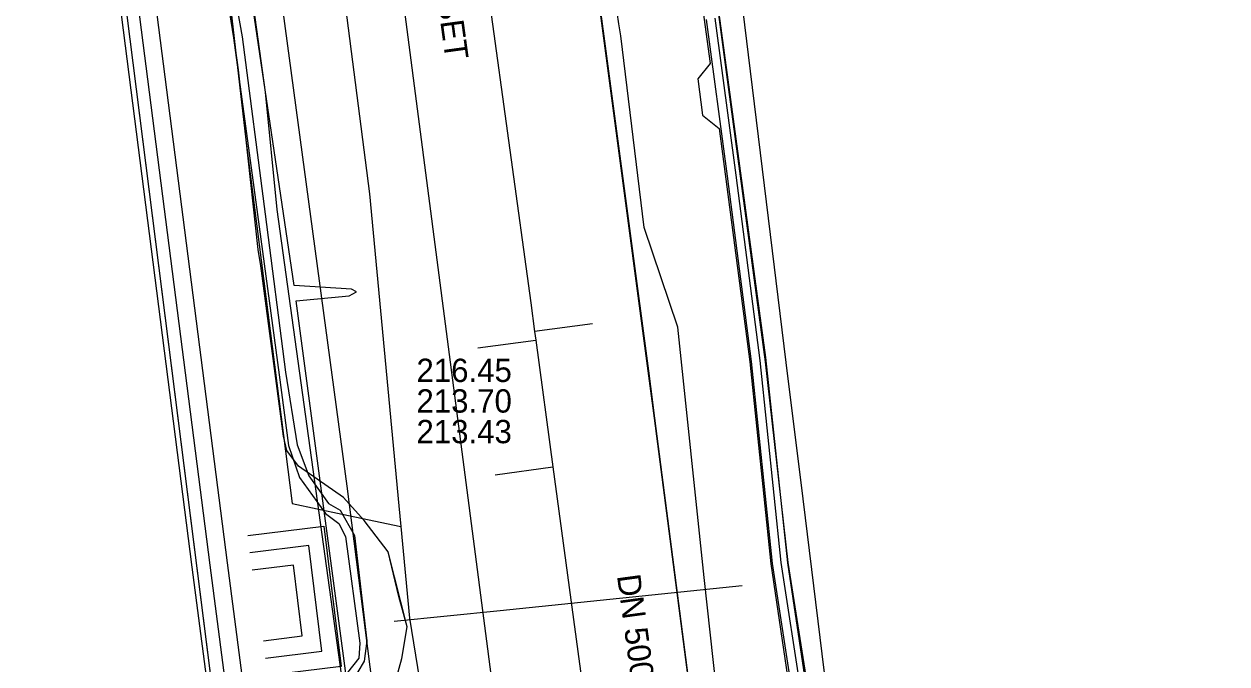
# Model space of a CAD drawing. Extents: x -600309 to -598967, y -1161267 to -1160292.
# Drawn here: x -599114.07 to -599072.82, y -1160802.1 to -1160780.15 of the extents above; entities that cross this region are included whole.
import ezdxf

# ---------------------------------------------------------------- set-up
doc = ezdxf.new("R2010")
doc.units = 0
for name, color, linetype in [('Vrstva 10', 7, 'Continuous'), ('Vrstva 12', 7, 'Continuous'), ('Vrstva 13', 7, 'Continuous'), ('Vrstva 16', 7, 'Continuous'), ('Vrstva 19', 7, 'Continuous'), ('Vrstva 25', 7, 'Continuous'), ('Vrstva 26', 7, 'Continuous'), ('Vrstva 29', 7, 'Continuous'), ('Vrstva 30', 7, 'Continuous'), ('Vrstva 37', 7, 'Continuous'), ('Vrstva 42', 7, 'Continuous'), ('Vrstva 43', 7, 'Continuous'), ('Vrstva 44', 7, 'Continuous'), ('Vrstva 54', 7, 'Continuous'), ('Vrstva 55', 7, 'Continuous'), ('Vrstva 58', 7, 'Continuous'), ('Vrstva 9', 7, 'Continuous')]:
    doc.layers.add(name, color=color, linetype=linetype)

msp = doc.modelspace()

# ---------------------------------------------------------------- linework, layer by layer
at = {"layer": 'Vrstva 10'}
for points in [[(-599098.27, -1160750), (-599092.6, -1160792.56), (-599092.52, -1160793.12)], [(-599092.52, -1160793.12), (-599092.45, -1160793.67), (-599081.91, -1160875.07), (-599081.84, -1160875.63)]]:
    msp.add_lwpolyline(points, dxfattribs=at)
at = {"layer": 'Vrstva 12'}
for points in [[(-599110.59, -1160750), (-599109.16, -1160760.77), (-599106.47, -1160784.12), (-599104.88, -1160796.6), (-599103.16, -1160796.96)], [(-599106.86, -1160750), (-599102.23, -1160785.97), (-599101.22, -1160796.67), (-599101.15, -1160797.38)], [(-599098.27, -1160749.98), (-599092.66, -1160792.05), (-599092.52, -1160793.12)], [(-599108.23, -1160764.95), (-599107.21, -1160772.31), (-599105.81, -1160782.49), (-599105.41, -1160786.51), (-599103.04, -1160803.6), (-599100.35, -1160824.93), (-599101.95, -1160825), (-599102.56, -1160825.35)], [(-599092.52, -1160793.12), (-599092.45, -1160793.67), (-599081.91, -1160875.07), (-599081.84, -1160875.63)], [(-599103.16, -1160796.96), (-599101.15, -1160797.38)], [(-599101.15, -1160797.38), (-599100.85, -1160800.53), (-599100.51, -1160802.64)]]:
    msp.add_lwpolyline(points, dxfattribs=at)
at = {"layer": 'Vrstva 13'}
for points in [[(-599093.61, -1160780.55), (-599093.673, -1160780.144), (-599093.73, -1160779.75)], [(-599075.9, -1160931.24), (-599079.535, -1160887.787), (-599079.91, -1160883.306), (-599080.64, -1160873.22), (-599081.78, -1160870.95), (-599082.322, -1160866.755), (-599083.4, -1160858.2), (-599083.77, -1160855.1), (-599085.43, -1160842.642), (-599086.4, -1160835.21), (-599088.14, -1160821.78), (-599088.595, -1160818.123), (-599089.48, -1160810.78), (-599090.023, -1160805.797), (-599090.75, -1160799.13), (-599091.65, -1160790.55), (-599092.81, -1160787.13), (-599093.61, -1160780.55)]]:
    msp.add_lwpolyline(points, dxfattribs=at)
at = {"layer": 'Vrstva 16'}
msp.add_lwpolyline([(-599111.49, -1160733.02), (-599103, -1160796), (-599102.06, -1160803.46), (-599101.69, -1160806.18), (-599101.7, -1160807.4), (-599097.54, -1160837.73), (-599093.02, -1160870.62), (-599087.04, -1160918.94), (-599088.54, -1160938.31), (-599089.97, -1160951.28), (-599094.48, -1160985.82)], dxfattribs=at)
at = {"layer": 'Vrstva 19'}
msp.add_lwpolyline([(-599084.92, -1160929.7), (-599084.859, -1160929.27), (-599083.83, -1160922.03), (-599083.57, -1160912.78), (-599095.07, -1160825.37), (-599102.5, -1160768.3), (-599104.6, -1160752.25), (-599109.62, -1160709.21), (-599119.67, -1160628.93), (-599126.32, -1160575.37), (-599128.11, -1160560.16), (-599133.16, -1160522.31), (-599135.34, -1160510.45), (-599143.35, -1160452.12)], dxfattribs=at)
at = {"layer": 'Vrstva 25'}
msp.add_lwpolyline([(-599143.178, -1160720.938), (-599141.755, -1160734.053), (-599138.218, -1160760.282), (-599112.94, -1160757.829), (-599111.463, -1160769.37), (-599107.708, -1160798.709), (-599105.356, -1160816.718), (-599103.51, -1160831.548), (-599102.32, -1160841.304), (-599101.225, -1160850.266), (-599100.484, -1160856.31), (-599099.868, -1160862.22), (-599099.247, -1160868.108), (-599098.443, -1160877.321), (-599097.727, -1160886.173), (-599097.266, -1160892.101), (-599096.454, -1160904.425), (-599095.969, -1160912.721), (-599095.595, -1160919.034), (-599103.507, -1160920.005), (-599104.146, -1160921.035)], dxfattribs=at)
at = {"layer": 'Vrstva 26'}
for points in [[(-599104.656, -1160920.719), (-599103.866, -1160919.445), (-599096.227, -1160918.508), (-599096.568, -1160912.757), (-599097.053, -1160904.463), (-599097.864, -1160892.144), (-599098.326, -1160886.221), (-599099.041, -1160877.371), (-599099.845, -1160868.166), (-599100.465, -1160862.283), (-599101.08, -1160856.377), (-599101.82, -1160850.339), (-599102.915, -1160841.377), (-599104.105, -1160831.622), (-599105.951, -1160816.794), (-599108.303, -1160798.785), (-599112.058, -1160769.446), (-599113.461, -1160758.482), (-599138.735, -1160760.935), (-599142.35, -1160734.125), (-599143.774, -1160721.003)], [(-599142.581, -1160720.874), (-599141.159, -1160733.981), (-599137.701, -1160759.629), (-599112.418, -1160757.175), (-599110.868, -1160769.293), (-599107.113, -1160798.632), (-599104.76, -1160816.642), (-599102.914, -1160831.475), (-599101.724, -1160841.231), (-599100.629, -1160850.193), (-599099.888, -1160856.242), (-599099.271, -1160862.158), (-599098.65, -1160868.051), (-599097.845, -1160877.271), (-599097.129, -1160886.126), (-599096.667, -1160892.058), (-599095.855, -1160904.388), (-599095.37, -1160912.686), (-599094.962, -1160919.561), (-599103.149, -1160920.566), (-599103.636, -1160921.351)]]:
    msp.add_lwpolyline(points, dxfattribs=at)
at = {"layer": 'Vrstva 29'}
msp.add_lwpolyline([(-599105.792, -1160801.897), (-599103.864, -1160801.659), (-599104.31, -1160798.037), (-599106.328, -1160798.286)], dxfattribs=at)
at = {"layer": 'Vrstva 30'}
for points in [[(-599106.401, -1160797.69), (-599103.788, -1160797.368), (-599103.195, -1160802.181), (-599105.719, -1160802.492)], [(-599105.866, -1160801.301), (-599104.533, -1160801.137), (-599104.832, -1160798.706), (-599106.254, -1160798.881)]]:
    msp.add_lwpolyline(points, dxfattribs=at)
at = {"layer": 'Vrstva 37'}
msp.add_lwpolyline([(-599145.199, -1160718.091), (-599144.973, -1160720.636), (-599143.638, -1160720.873), (-599142.218, -1160733.982), (-599138.62, -1160760.741), (-599113.361, -1160758.301), (-599110.558, -1160779.77), (-599102.688, -1160841.965), (-599100.671, -1160858.294), (-599099.28, -1160872.901), (-599097.781, -1160890.694), (-599096.04, -1160918.702), (-599103.803, -1160919.551), (-599124.155, -1160954.441), (-599136.613, -1160975.097), (-599143.954, -1160975.244), (-599143.72, -1160985.73), (-599139.675, -1160986.235), (-599125.642, -1160988.682), (-599125.313, -1160988.905), (-599117.843, -1160990.212), (-599113.154, -1161007.176), (-599114.51, -1161007.627)], dxfattribs=at)
at = {"layer": 'Vrstva 42'}
for points in [[(-599145.2, -1160718.09), (-599144.97, -1160720.64), (-599143.64, -1160720.87), (-599142.22, -1160733.98), (-599138.62, -1160760.74), (-599113.36, -1160758.3), (-599110.56, -1160779.77), (-599102.69, -1160841.97), (-599100.67, -1160858.29), (-599099.28, -1160872.9), (-599097.78, -1160890.69), (-599096.04, -1160918.7), (-599103.8, -1160919.55), (-599124.15, -1160954.44), (-599136.61, -1160975.1), (-599143.95, -1160975.24), (-599143.72, -1160985.73), (-599139.67, -1160986.24), (-599125.64, -1160988.68), (-599125.31, -1160988.91), (-599117.84, -1160990.21), (-599113.15, -1161007.18), (-599114.51, -1161007.63)], [(-599074.316, -1160904.716), (-599074.708, -1160898.099), (-599076.903, -1160883.36), (-599077.625, -1160877.494), (-599077.776, -1160876.14), (-599079.881, -1160861.221), (-599079.911, -1160858.123), (-599080.513, -1160855.626), (-599081.205, -1160850.723), (-599082.318, -1160841.429), (-599082.618, -1160839.774), (-599082.919, -1160837.699), (-599083.431, -1160833.939), (-599083.641, -1160831.713), (-599084.784, -1160822.749), (-599085.687, -1160814.929), (-599086.529, -1160807.649), (-599087.882, -1160798.625), (-599088.634, -1160791.587), (-599091.432, -1160770.922)], [(-599107.81, -1160774.88), (-599106.89, -1160780.62), (-599106.07, -1160786.68), (-599105.33, -1160792.18), (-599105.01, -1160794.61), (-599104.63, -1160795.7), (-599103.74, -1160796.94), (-599103.28, -1160797.28), (-599103.05, -1160797.73), (-599102.56, -1160801.39), (-599102.59, -1160801.9), (-599102.98, -1160802.39), (-599103.8, -1160803.66), (-599103.75, -1160804.82), (-599103.2, -1160810), (-599102.65, -1160814.87), (-599102.04, -1160821.27), (-599101.1, -1160825.69), (-599101.22, -1160825.81), (-599101.374, -1160825.836), (-599101.601, -1160825.908), (-599101.672, -1160826.036)], [(-599107.61, -1160774.92), (-599106.59, -1160780.59), (-599105.8, -1160786.67), (-599105.11, -1160792.09), (-599104.71, -1160794.58), (-599104.31, -1160795.65), (-599103.63, -1160796.6), (-599103.23, -1160796.82), (-599102.74, -1160797.69), (-599102.32, -1160801.31), (-599102.41, -1160802), (-599102.84, -1160802.73), (-599103.48, -1160803.76), (-599103.38, -1160804.74), (-599102.99, -1160810), (-599102.35, -1160814.85), (-599101.66, -1160821.24), (-599100.88, -1160825.66), (-599100.79, -1160826.01), (-599100.576, -1160827.617)], [(-599090.679, -1160779.99), (-599089.959, -1160785.37)], [(-599090.679, -1160779.99), (-599089.959, -1160785.37)], [(-599090.679, -1160779.99), (-599089.959, -1160785.37), (-599089.139, -1160791.727), (-599088.419, -1160798.659), (-599087.029, -1160807.72), (-599086.169, -1160814.977), (-599085.269, -1160822.798), (-599084.089, -1160831.816), (-599083.829, -1160834.739), (-599083.329, -1160837.84), (-599083.098, -1160839.923), (-599082.798, -1160841.454), (-599081.619, -1160850.779), (-599080.998, -1160855.715), (-599080.376, -1160858.212), (-599080.33, -1160861.181), (-599078.308, -1160876.17), (-599078.078, -1160877.54), (-599077.359, -1160883.47), (-599075.219, -1160898.176), (-599074.81, -1160904.729)], [(-599090.679, -1160779.99), (-599089.959, -1160785.37), (-599089.139, -1160791.727), (-599088.419, -1160798.659), (-599087.029, -1160807.72), (-599086.169, -1160814.977), (-599085.269, -1160822.798), (-599084.089, -1160831.816), (-599083.829, -1160834.739), (-599083.329, -1160837.84), (-599083.098, -1160839.923), (-599082.798, -1160841.454), (-599081.619, -1160850.779), (-599080.998, -1160855.715), (-599080.376, -1160858.212), (-599080.33, -1160861.181), (-599078.308, -1160876.17), (-599078.078, -1160877.54), (-599077.359, -1160883.47), (-599075.219, -1160898.176), (-599074.81, -1160904.729)], [(-599090.381, -1160779.95), (-599089.661, -1160785.33)], [(-599090.381, -1160779.95), (-599089.661, -1160785.33)], [(-599090.381, -1160779.95), (-599089.661, -1160785.33), (-599088.841, -1160791.693), (-599088.121, -1160798.621), (-599086.731, -1160807.68), (-599085.871, -1160814.943), (-599084.971, -1160822.762), (-599083.791, -1160831.784), (-599083.531, -1160834.701), (-599083.031, -1160837.8), (-599082.802, -1160839.877), (-599082.502, -1160841.406), (-599081.321, -1160850.741), (-599080.702, -1160855.659), (-599080.076, -1160858.172), (-599080.03, -1160861.159), (-599078.012, -1160876.126), (-599077.782, -1160877.498), (-599077.061, -1160883.43), (-599074.921, -1160898.144), (-599074.51, -1160904.711)], [(-599090.381, -1160779.95), (-599089.661, -1160785.33), (-599088.841, -1160791.693), (-599088.121, -1160798.621), (-599086.731, -1160807.68), (-599085.871, -1160814.943), (-599084.971, -1160822.762), (-599083.791, -1160831.784), (-599083.531, -1160834.701), (-599083.031, -1160837.8), (-599082.802, -1160839.877), (-599082.502, -1160841.406), (-599081.321, -1160850.741), (-599080.702, -1160855.659), (-599080.076, -1160858.172), (-599080.03, -1160861.159), (-599078.012, -1160876.126), (-599077.782, -1160877.498), (-599077.061, -1160883.43), (-599074.921, -1160898.144), (-599074.51, -1160904.711)], [(-599089.959, -1160785.37), (-599089.139, -1160791.727), (-599088.419, -1160798.659), (-599087.029, -1160807.72), (-599086.169, -1160814.977), (-599085.269, -1160822.798), (-599084.089, -1160831.816), (-599083.829, -1160834.739), (-599083.329, -1160837.84), (-599083.098, -1160839.923), (-599082.798, -1160841.454), (-599081.619, -1160850.779), (-599080.998, -1160855.715), (-599080.376, -1160858.212), (-599080.33, -1160861.181), (-599078.308, -1160876.17), (-599078.078, -1160877.54), (-599077.359, -1160883.47), (-599075.219, -1160898.176), (-599074.81, -1160904.729)], [(-599089.959, -1160785.37), (-599089.139, -1160791.727), (-599088.419, -1160798.659), (-599087.029, -1160807.72), (-599086.169, -1160814.977), (-599085.269, -1160822.798), (-599084.089, -1160831.816), (-599083.829, -1160834.739), (-599083.329, -1160837.84), (-599083.098, -1160839.923), (-599082.798, -1160841.454), (-599081.619, -1160850.779), (-599080.998, -1160855.715), (-599080.376, -1160858.212), (-599080.33, -1160861.181), (-599078.308, -1160876.17), (-599078.078, -1160877.54), (-599077.359, -1160883.47), (-599075.219, -1160898.176), (-599074.81, -1160904.729)], [(-599089.661, -1160785.33), (-599088.841, -1160791.693), (-599088.121, -1160798.621), (-599086.731, -1160807.68), (-599085.871, -1160814.943), (-599084.971, -1160822.762), (-599083.791, -1160831.784), (-599083.531, -1160834.701), (-599083.031, -1160837.8), (-599082.802, -1160839.877), (-599082.502, -1160841.406), (-599081.321, -1160850.741), (-599080.702, -1160855.659), (-599080.076, -1160858.172), (-599080.03, -1160861.159), (-599078.012, -1160876.126), (-599077.782, -1160877.498), (-599077.061, -1160883.43), (-599074.921, -1160898.144), (-599074.51, -1160904.711)], [(-599089.661, -1160785.33), (-599088.841, -1160791.693), (-599088.121, -1160798.621), (-599086.731, -1160807.68), (-599085.871, -1160814.943), (-599084.971, -1160822.762), (-599083.791, -1160831.784), (-599083.531, -1160834.701), (-599083.031, -1160837.8), (-599082.802, -1160839.877), (-599082.502, -1160841.406), (-599081.321, -1160850.741), (-599080.702, -1160855.659), (-599080.076, -1160858.172), (-599080.03, -1160861.159), (-599078.012, -1160876.126), (-599077.782, -1160877.498), (-599077.061, -1160883.43), (-599074.921, -1160898.144), (-599074.51, -1160904.711)]]:
    msp.add_lwpolyline(points, dxfattribs=at)
at = {"layer": 'Vrstva 43'}
msp.add_lwpolyline([(-599096.69, -1160858.19), (-599099.37, -1160838.41), (-599101.15, -1160826.18), (-599102.35, -1160814.95), (-599103.24, -1160809.11), (-599103.34, -1160808.59), (-599103.66, -1160806.2), (-599103.26, -1160805.52), (-599102.71, -1160804.67), (-599101.48, -1160803.24), (-599101.12, -1160801.91), (-599100.94, -1160800.83), (-599101.22, -1160799.78), (-599101.59, -1160798.25), (-599102.41, -1160797.18), (-599103.12, -1160796.39), (-599104.66, -1160795.31), (-599105.06, -1160794.78), (-599105.18, -1160794.29), (-599105.95, -1160788.44), (-599106.05, -1160787.88), (-599106.72, -1160781.72), (-599106.77, -1160781.39), (-599107.74, -1160774.58)], dxfattribs=at)
at = {"layer": 'Vrstva 44'}
msp.add_lwpolyline([(-599112.09, -1160608.13), (-599111.98, -1160609.99), (-599109.504, -1160629.736), (-599106.065, -1160655.324), (-599103.642, -1160674.134), (-599100.509, -1160697.439), (-599095.391, -1160735.084), (-599093.34, -1160750.202), (-599089.712, -1160777.364), (-599087.879, -1160792.317), (-599087.434, -1160795.875), (-599084.392, -1160820.684), (-599084.024, -1160822.578), (-599080.74, -1160848.464), (-599078.594, -1160865.22), (-599075.405, -1160890.518), (-599073.694, -1160908.257), (-599072.822, -1160913.918)], dxfattribs=at)
at = {"layer": 'Vrstva 54'}
for points in [[(-599097.75, -1160800.26), (-599089.45, -1160799.41)], [(-599101.38, -1160800.63), (-599097.75, -1160800.26)]]:
    msp.add_lwpolyline(points, dxfattribs=at)
at = {"layer": 'Vrstva 55'}
for points in [[(-599092.185, -1160769.424), (-599090.543, -1160781.503), (-599090.964, -1160782.029), (-599090.81, -1160783.276), (-599090.235, -1160783.738), (-599089.189, -1160791.733), (-599088.468, -1160798.666), (-599086.92, -1160809.103), (-599088.13, -1160809.27), (-599086.92, -1160809.103), (-599086.219, -1160814.983), (-599085.556, -1160820.57), (-599084.041, -1160833.123), (-599084.373, -1160833.528), (-599084.219, -1160834.816), (-599083.815, -1160835.132), (-599082.09, -1160847.11)], [(-599089.74, -1160904.2), (-599095.28, -1160861.65), (-599093.168, -1160861.165), (-599093.01, -1160861.04), (-599093.198, -1160860.967), (-599095.34, -1160861.11), (-599098.44, -1160837.37), (-599099.36, -1160829.75), (-599097.727, -1160829.077), (-599097.58, -1160828.94), (-599097.773, -1160828.883), (-599099.5, -1160829.01), (-599104.74, -1160789.64), (-599102.93, -1160789.467), (-599102.67, -1160789.34), (-599102.847, -1160789.243), (-599104.81, -1160789.12), (-599106.54, -1160777.46)]]:
    msp.add_lwpolyline(points, dxfattribs=at)
at = {"layer": 'Vrstva 58'}
for points in [[(-599086.86, -1161033.06), (-599078.59, -1160971.02), (-599078.49, -1160969.9), (-599076.14, -1160921.39), (-599076.18, -1160920.27), (-599081.77, -1160876.19), (-599081.84, -1160875.63), (-599081.91, -1160875.07), (-599089.2, -1160818.766), (-599092.45, -1160793.67), (-599092.6, -1160792.56), (-599099.731, -1160739.009)], [(-599086.86, -1161033.06), (-599078.59, -1160971.02), (-599078.49, -1160969.9), (-599076.14, -1160921.39), (-599076.18, -1160920.27), (-599081.77, -1160876.19), (-599081.84, -1160875.63), (-599081.91, -1160875.07), (-599089.2, -1160818.766), (-599092.45, -1160793.67), (-599092.6, -1160792.56), (-599099.731, -1160739.009)], [(-599086.86, -1161033.06), (-599078.59, -1160971.02), (-599078.49, -1160969.9), (-599076.14, -1160921.39), (-599076.18, -1160920.27), (-599081.77, -1160876.19), (-599081.84, -1160875.63), (-599081.91, -1160875.07), (-599089.2, -1160818.766), (-599092.45, -1160793.67), (-599092.6, -1160792.56), (-599099.731, -1160739.009)], [(-599093.427, -1160756.051), (-599089.92, -1160782.393), (-599088.656, -1160791.731), (-599087.882, -1160798.622), (-599086.454, -1160807.675), (-599085.598, -1160814.893), (-599084.823, -1160822.803), (-599083.641, -1160831.734), (-599083.396, -1160834.139), (-599082.825, -1160837.809), (-599082.621, -1160839.848), (-599082.173, -1160842.132), (-599080.582, -1160855.588), (-599079.808, -1160858.198), (-599079.971, -1160861.216), (-599077.85, -1160876.67), (-599076.872, -1160883.439), (-599074.629, -1160898.16), (-599074.303, -1160904.725)], [(-599103.24, -1160809.11), (-599103.34, -1160808.59), (-599103.66, -1160806.2), (-599102.71, -1160804.67), (-599101.48, -1160803.24), (-599101.12, -1160801.91), (-599100.94, -1160800.83), (-599101.59, -1160798.25), (-599102.41, -1160797.18), (-599103.12, -1160796.39), (-599104.66, -1160795.31), (-599105.06, -1160794.78), (-599105.18, -1160794.29), (-599105.95, -1160788.44), (-599106.05, -1160787.88), (-599106.72, -1160781.72), (-599107.74, -1160774.58)], [(-599096.69, -1160858.19), (-599099.37, -1160838.41), (-599101.15, -1160826.18), (-599102.35, -1160814.95), (-599103.24, -1160809.11), (-599103.34, -1160808.59), (-599103.66, -1160806.2), (-599103.26, -1160805.52), (-599102.71, -1160804.67), (-599101.48, -1160803.24), (-599101.12, -1160801.91), (-599100.94, -1160800.83), (-599101.22, -1160799.78), (-599101.59, -1160798.25), (-599102.41, -1160797.18), (-599103.12, -1160796.39), (-599104.66, -1160795.31), (-599105.06, -1160794.78), (-599105.18, -1160794.29), (-599105.95, -1160788.44), (-599106.05, -1160787.88), (-599106.72, -1160781.72), (-599106.77, -1160781.39), (-599107.74, -1160774.58)]]:
    msp.add_lwpolyline(points, dxfattribs=at)
at = {"layer": 'Vrstva 9'}
for p, q in [((-599099.54, -1160768.89), (-599096.7, -1160789.71)), ((-599094.584, -1160790.432), (-599096.566, -1160790.701)), ((-599098.509, -1160791.257), (-599096.527, -1160790.988)), ((-599097.919, -1160795.608), (-599095.937, -1160795.339))]:
    msp.add_line(p, q, dxfattribs=at)
msp.add_lwpolyline([(-599096.7, -1160789.71), (-599096.566, -1160790.701), (-599096.527, -1160790.988), (-599095.937, -1160795.339), (-599094.93, -1160802.771), (-599092.085, -1160823.769), (-599091.36, -1160829.12)], dxfattribs=at)

# ---------------------------------------------------------------- texts
at = {"layer": 'Vrstva 12'}
for rotation, p in [(277.7676, (-599100.711, -1160773.395)), (277.7126, (-599093.742, -1160799.072))]:
    msp.add_text('DN 500/750 BET', height=0.8, rotation=rotation, dxfattribs=at).set_placement(p)
for s, p in [('216.45', (-599100.617, -1160792.428)), ('213.70', (-599100.617, -1160793.478)), ('213.43', (-599100.617, -1160794.528))]:
    msp.add_text(s, height=0.8, dxfattribs=at).set_placement(p)

doc.saveas('drawing.dxf')
